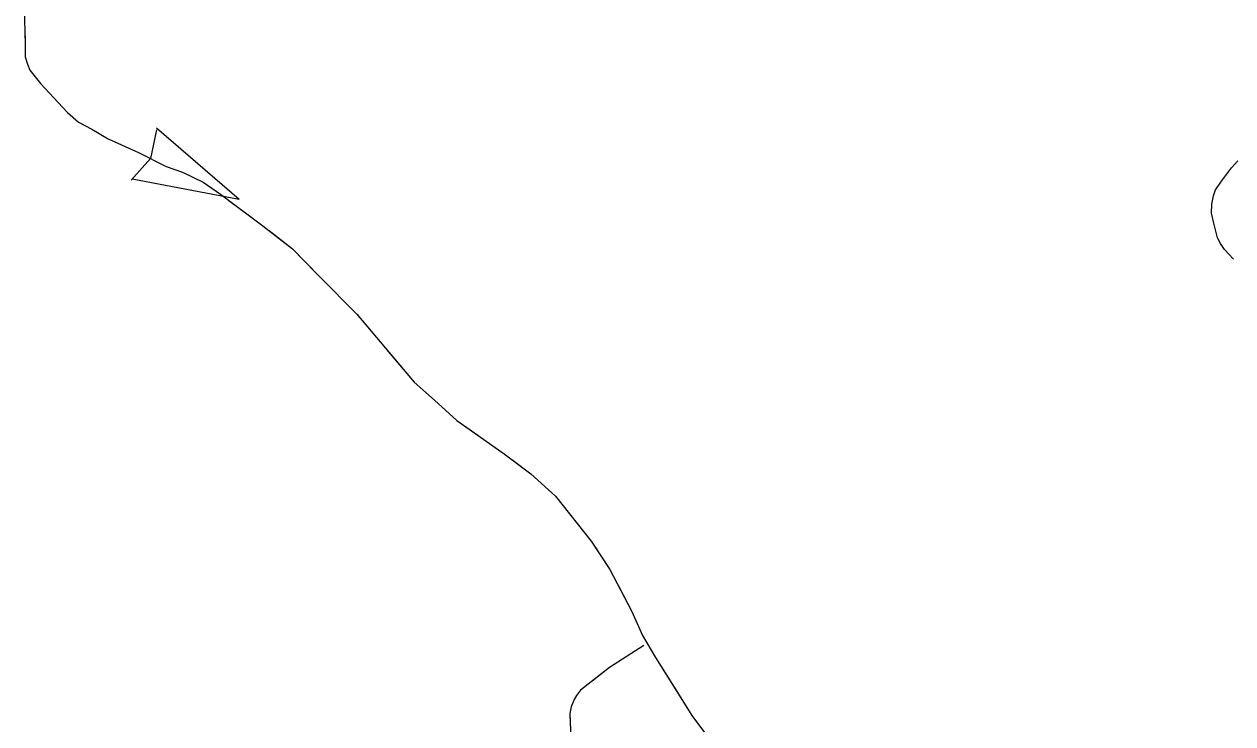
# Model space of a CAD drawing. Extents: x 1084508 to 1142749, y 1057638 to 1093403.
# Drawn here: x 1113239 to 1114434, y 1068244 to 1068936 of the extents above; entities that cross this region are included whole.
import ezdxf

# ---------------------------------------------------------------- set-up
doc = ezdxf.new("R2010")
doc.units = 0
doc.layers.add('Level 35', color=7, linetype='Continuous')
doc.layers.add('Level 43', color=7, linetype='Continuous')

msp = doc.modelspace()

# ---------------------------------------------------------------- linework, layer by layer
at = {"layer": 'Level 35'}
msp.add_lwpolyline([(1114434.5, 1068703.9), (1114425.6, 1068713.3), (1114421.7, 1068719.4), (1114418.9, 1068725), (1114415.3, 1068739.6), (1114412.9, 1068749.3), (1114413.1, 1068758.2), (1114414.8, 1068766.5), (1114416.7, 1068772.3), (1114423.7, 1068782.3), (1114432.5, 1068794.2), (1114438.9, 1068801.1)], dxfattribs=at)
at = {"layer": 'Level 43'}
for p, q in [((1113369.8, 1068831.7), (1113363.9, 1068803.6)), ((1113451.5, 1068763), (1113369.9, 1068833.4)), ((1113344.6, 1068781.9), (1113363.8, 1068803.3)), ((1113451.5, 1068763), (1113345.7, 1068783.1))]:
    msp.add_line(p, q, dxfattribs=at)
for points in [[(1113239, 1068952.9), (1113240.1, 1068916.3), (1113240.1, 1068903.9), (1113242.3, 1068896.9), (1113244.4, 1068890.7), (1113255.1, 1068877.5), (1113272.6, 1068858.9), (1113281.7, 1068849), (1113292.7, 1068839.5), (1113305.9, 1068832.5), (1113322, 1068823), (1113351.9, 1068809.5), (1113379.4, 1068795.6), (1113395.5, 1068790.1), (1113415.9, 1068780.2), (1113433.1, 1068768.1), (1113474.8, 1068737), (1113504.4, 1068714), (1113531.1, 1068686.6), (1113567.7, 1068649.6), (1113624.7, 1068582.3), (1113644.8, 1068564.4), (1113666.8, 1068544.3), (1113713.6, 1068511.3), (1113739.9, 1068491.6), (1113764.4, 1068469.3), (1113799.5, 1068425), (1113818.1, 1068396.8), (1113839.7, 1068355.5), (1113850.3, 1068331.7), (1113863.1, 1068309.8), (1113899.7, 1068251.6), (1113912.8, 1068234)], [(1113239.6, 1068933), (1113240.1, 1068916.3), (1113240.1, 1068903.9), (1113242.3, 1068896.9), (1113244.4, 1068890.7), (1113255.1, 1068877.5), (1113272.6, 1068858.9), (1113281.7, 1068849), (1113292.7, 1068839.5), (1113302.2, 1068834.5)], [(1113338.9, 1068815.4), (1113351.9, 1068809.5), (1113379.4, 1068795.6), (1113395.5, 1068790.1), (1113415.9, 1068780.2), (1113433.1, 1068768.1), (1113448, 1068757.1)], [(1113481.1, 1068732.2), (1113504.4, 1068714), (1113527.1, 1068690.7)], [(1113527.1, 1068690.7), (1113531.1, 1068686.6), (1113567.7, 1068649.6), (1113570.6, 1068646.2)], [(1113597.3, 1068614.6), (1113624.7, 1068582.3), (1113644.8, 1068564.4), (1113666.8, 1068544.3), (1113687.4, 1068529.7)], [(1113721.1, 1068505.7), (1113739.9, 1068491.6), (1113764.4, 1068469.3), (1113799.5, 1068425), (1113805.7, 1068415.6)], [(1113826.9, 1068380.1), (1113839.7, 1068355.5), (1113850.3, 1068331.7), (1113863.1, 1068309.8), (1113887.1, 1068271.6)], [(1113851.6, 1068321.6), (1113817.7, 1068299.9), (1113788.9, 1068277.4), (1113785.2, 1068272.4), (1113782.9, 1068268.4), (1113779.9, 1068261), (1113778.5, 1068254.3), (1113779.5, 1068230.5)], [(1113851.6, 1068321.6), (1113817.7, 1068299.9), (1113800.5, 1068286.4)], [(1113778.6, 1068253.2), (1113779.5, 1068230.5), (1113778.2, 1068210.4), (1113775.9, 1068201.7), (1113760.4, 1068173.2), (1113753.4, 1068163.8), (1113749.4, 1068158.1), (1113743.4, 1068153.4), (1113738.7, 1068150), (1113736, 1068148.4), (1113731.3, 1068147.6)]]:
    msp.add_lwpolyline(points, dxfattribs=at)

doc.saveas('drawing.dxf')
